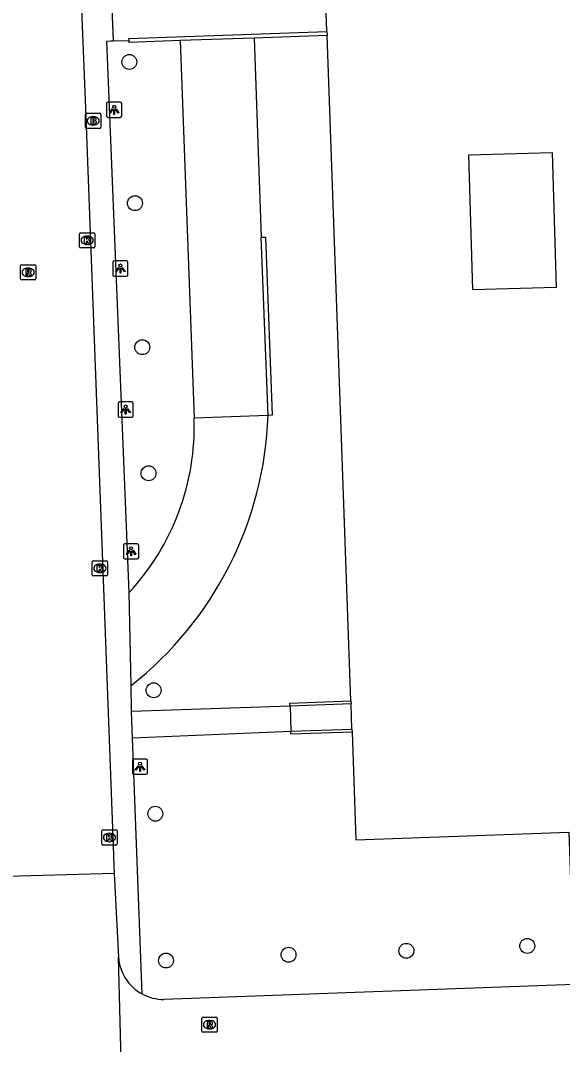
# Model space of a CAD drawing. Extents: x 160557 to 161245, y 385330 to 386505.
# Drawn here: x 160703.3 to 160738.9, y 386223.3 to 386290.6 of the extents above; entities that cross this region are included whole.
import ezdxf

# ---------------------------------------------------------------- set-up
doc = ezdxf.new("R2010")
doc.units = 0
for name, color, linetype in [('IMGEO_Boom', 7, 'Continuous'), ('IMGEO_Brandkraan', 7, 'Continuous'), ('IMGEO_Kolk', 7, 'Continuous'), ('IMGEO_Lichtpunt', 7, 'Continuous'), ('IMGEO_Muur', 7, 'Continuous'), ('IMGEO_Pand', 7, 'Continuous'), ('IMGEO_Parkeervlak_open', 7, 'Continuous'), ('IMGEO_Rijbaan_lokaal_gesloten', 7, 'Continuous'), ('IMGEO_Rijbaan_lokaal_open', 7, 'Continuous'), ('IMGEO_Rioolput', 7, 'Continuous'), ('IMGEO_Voetpad_open', 7, 'Continuous')]:
    doc.layers.add(name, color=color, linetype=linetype)

msp = doc.modelspace()

# ---------------------------------------------------------------- linework, layer by layer
at = {"layer": 'IMGEO_Boom'}
for centre in [(160710.444, 386287.857), (160710.813, 386278.579), (160711.295, 386269.119), (160711.705, 386260.835), (160712.038, 386246.58), (160712.155, 386238.471), (160736.577, 386229.788), (160712.856, 386228.829), (160720.902, 386229.207), (160728.641, 386229.466)]:
    msp.add_circle(centre, 0.489, dxfattribs=at)
at = {"layer": 'IMGEO_Brandkraan'}
for p, q in [((160707.643, 386284.488), (160708.495, 386284.488)), ((160707.568, 386283.562), (160707.568, 386284.414)), ((160708.056, 386284.268), (160708.081, 386284.268)), ((160708.569, 386284.414), (160708.569, 386283.562)), ((160708.495, 386283.488), (160707.643, 386283.488)), ((160708.079, 386283.708), (160708.054, 386283.708))]:
    msp.add_line(p, q, dxfattribs=at)
for points in [[(160707.643, 386284.488), (160708.495, 386284.488)], [(160707.568, 386283.562), (160707.568, 386284.414)], [(160707.916, 386284.188), (160707.916, 386283.788), (160708.129, 386283.788)], [(160708.147, 386284.188), (160707.916, 386284.188)], [(160708.095, 386284.107), (160708.041, 386284.107), (160708.041, 386284.031)], [(160708.041, 386284.031), (160708.094, 386284.031)], [(160708.103, 386283.955), (160708.041, 386283.955), (160708.041, 386283.874)], [(160708.041, 386283.874), (160708.103, 386283.874)], [(160708.569, 386284.414), (160708.569, 386283.562)], [(160708.495, 386283.488), (160707.643, 386283.488)]]:
    msp.add_lwpolyline(points, dxfattribs=at)
for centre, radius, start, end in [((160707.645, 386284.412), 0.0765, 91.55205, 178.44795), ((160707.645, 386284.412), 0.0765, 91.55205, 178.44795), ((160708.493, 386284.412), 0.0765, 1.55205, 88.44795), ((160708.493, 386284.412), 0.0765, 1.55205, 88.44795), ((160708.096, 386284.069), 0.0379, 267.82845, 90.93552), ((160708.104, 386283.914), 0.0404, 269.87594, 90.50774), ((160708.135, 386284.039), 0.251, 268.66757, 293.53466), ((160708.151, 386284.043), 0.145, 59.4692, 91.53667), ((160708.176, 386284.09), 0.0922, 285.51372, 58.15012), ((160708.181, 386283.898), 0.105, 301.31148, 78.98903), ((160707.645, 386283.564), 0.0765, 181.55205, 268.44795), ((160707.645, 386283.564), 0.0765, 181.55205, 268.44795), ((160708.493, 386283.564), 0.0765, 271.55205, 358.44795), ((160708.493, 386283.564), 0.0765, 271.55205, 358.44795)]:
    msp.add_arc(centre, radius, start, end, dxfattribs=at)
for centre, major_axis, ratio, start_param, end_param in [((160708.055, 386283.988), (-0.387, 0.002), 0.722429, 4.712389, 7.853982), ((160708.08, 386283.988), (-0.39, 0.002), 0.717154, 1.570796, 4.712389)]:
    msp.add_ellipse(centre, major_axis=major_axis, ratio=ratio, start_param=start_param, end_param=end_param, dxfattribs=at)
at = {"layer": 'IMGEO_Kolk'}
for p, q in [((160707.178, 386275.715), (160707.178, 386276.567)), ((160707.253, 386276.641), (160708.105, 386276.641)), ((160707.666, 386276.421), (160707.691, 386276.421)), ((160708.179, 386276.567), (160708.179, 386275.715)), ((160707.689, 386275.861), (160707.664, 386275.861)), ((160708.105, 386275.641), (160707.253, 386275.641)), ((160708.012, 386254.168), (160708.012, 386255.02)), ((160708.087, 386255.094), (160708.939, 386255.094)), ((160708.5, 386254.874), (160708.525, 386254.874)), ((160709.013, 386255.02), (160709.013, 386254.168)), ((160708.523, 386254.314), (160708.498, 386254.314)), ((160708.939, 386254.094), (160708.087, 386254.094)), ((160708.717, 386237.413), (160709.569, 386237.413)), ((160708.642, 386236.487), (160708.642, 386237.339)), ((160709.13, 386237.193), (160709.155, 386237.193)), ((160709.643, 386237.339), (160709.643, 386236.487)), ((160709.569, 386236.413), (160708.717, 386236.413)), ((160709.153, 386236.633), (160709.128, 386236.633))]:
    msp.add_line(p, q, dxfattribs=at)
for points in [[(160707.178, 386275.715), (160707.178, 386276.567)], [(160707.253, 386276.641), (160708.105, 386276.641)], [(160708.179, 386276.567), (160708.179, 386275.715)], [(160707.499, 386276.341), (160707.622, 386276.341), (160707.622, 386276.19), (160707.752, 386276.341), (160707.916, 386276.341), (160707.77, 386276.19), (160707.923, 386275.941), (160707.771, 386275.941), (160707.686, 386276.105), (160707.622, 386276.038), (160707.622, 386275.941), (160707.499, 386275.941), (160707.499, 386276.341)], [(160708.105, 386275.641), (160707.253, 386275.641)], [(160708.012, 386254.168), (160708.012, 386255.02)], [(160708.087, 386255.094), (160708.939, 386255.094)], [(160709.013, 386255.02), (160709.013, 386254.168)], [(160708.333, 386254.794), (160708.456, 386254.794), (160708.456, 386254.643), (160708.586, 386254.794), (160708.75, 386254.794), (160708.604, 386254.643), (160708.757, 386254.394), (160708.605, 386254.394), (160708.52, 386254.558), (160708.456, 386254.491), (160708.456, 386254.394), (160708.333, 386254.394), (160708.333, 386254.794)], [(160708.939, 386254.094), (160708.087, 386254.094)], [(160708.717, 386237.413), (160709.569, 386237.413)], [(160708.642, 386236.487), (160708.642, 386237.339)], [(160708.963, 386237.113), (160709.086, 386237.113), (160709.086, 386236.962), (160709.216, 386237.113), (160709.38, 386237.113), (160709.234, 386236.962), (160709.387, 386236.713), (160709.235, 386236.713), (160709.15, 386236.877), (160709.086, 386236.81), (160709.086, 386236.713), (160708.963, 386236.713), (160708.963, 386237.113)], [(160709.643, 386237.339), (160709.643, 386236.487)], [(160709.569, 386236.413), (160708.717, 386236.413)]]:
    msp.add_lwpolyline(points, dxfattribs=at)
for centre, start, end in [((160707.255, 386276.565), 91.55205, 178.44795), ((160707.255, 386276.565), 91.55205, 178.44795), ((160708.103, 386276.565), 1.55205, 88.44795), ((160708.103, 386276.565), 1.55205, 88.44795), ((160707.255, 386275.717), 181.55205, 268.44795), ((160707.255, 386275.717), 181.55205, 268.44795), ((160708.103, 386275.717), 271.55205, 358.44795), ((160708.103, 386275.717), 271.55205, 358.44795), ((160708.089, 386255.018), 91.55205, 178.44795), ((160708.089, 386255.018), 91.55205, 178.44795), ((160708.937, 386255.018), 1.55205, 88.44795), ((160708.937, 386255.018), 1.55205, 88.44795), ((160708.089, 386254.17), 181.55205, 268.44795), ((160708.089, 386254.17), 181.55205, 268.44795), ((160708.937, 386254.17), 271.55205, 358.44795), ((160708.937, 386254.17), 271.55205, 358.44795), ((160708.719, 386237.337), 91.55205, 178.44795), ((160708.719, 386237.337), 91.55205, 178.44795), ((160709.567, 386237.337), 1.55205, 88.44795), ((160709.567, 386237.337), 1.55205, 88.44795), ((160708.719, 386236.489), 181.55205, 268.44795), ((160708.719, 386236.489), 181.55205, 268.44795), ((160709.567, 386236.489), 271.55205, 358.44795), ((160709.567, 386236.489), 271.55205, 358.44795)]:
    msp.add_arc(centre, 0.0765, start, end, dxfattribs=at)
for centre, major_axis, ratio, start_param, end_param in [((160707.665, 386276.141), (-0.387, 0.002), 0.722429, 4.712389, 7.853982), ((160707.69, 386276.141), (-0.39, 0.002), 0.717154, 1.570796, 4.712389), ((160708.499, 386254.594), (-0.387, 0.002), 0.722429, 4.712389, 7.853982), ((160708.524, 386254.594), (-0.39, 0.002), 0.717154, 1.570796, 4.712389), ((160709.129, 386236.913), (-0.387, 0.002), 0.722429, 4.712389, 7.853982), ((160709.154, 386236.913), (-0.39, 0.002), 0.717154, 1.570796, 4.712389)]:
    msp.add_ellipse(centre, major_axis=major_axis, ratio=ratio, start_param=start_param, end_param=end_param, dxfattribs=at)
at = {"layer": 'IMGEO_Lichtpunt'}
for p, q in [((160709.853, 386285.211), (160709.045, 386285.211)), ((160709.853, 386285.211), (160709.045, 386285.211)), ((160708.951, 386285.116), (160708.951, 386284.309)), ((160708.951, 386285.116), (160708.951, 386284.309)), ((160709.947, 386284.309), (160709.947, 386285.116)), ((160709.947, 386284.309), (160709.947, 386285.116)), ((160709.045, 386284.215), (160709.853, 386284.215)), ((160709.045, 386284.215), (160709.853, 386284.215)), ((160709.361, 386274.688), (160709.361, 386273.881)), ((160709.361, 386274.688), (160709.361, 386273.881)), ((160710.263, 386274.783), (160709.455, 386274.783)), ((160710.263, 386274.783), (160709.455, 386274.783)), ((160710.357, 386273.881), (160710.357, 386274.688)), ((160710.357, 386273.881), (160710.357, 386274.688)), ((160709.455, 386273.787), (160710.263, 386273.787)), ((160709.455, 386273.787), (160710.263, 386273.787)), ((160709.704, 386265.424), (160709.704, 386264.617)), ((160709.704, 386265.424), (160709.704, 386264.617)), ((160710.606, 386265.519), (160709.798, 386265.519)), ((160710.606, 386265.519), (160709.798, 386265.519)), ((160710.7, 386264.617), (160710.7, 386265.424)), ((160710.7, 386264.617), (160710.7, 386265.424)), ((160709.798, 386264.523), (160710.606, 386264.523)), ((160709.798, 386264.523), (160710.606, 386264.523)), ((160710.968, 386256.208), (160710.16, 386256.208)), ((160710.968, 386256.208), (160710.16, 386256.208)), ((160710.066, 386256.113), (160710.066, 386255.306)), ((160710.066, 386256.113), (160710.066, 386255.306)), ((160711.062, 386255.306), (160711.062, 386256.113)), ((160711.062, 386255.306), (160711.062, 386256.113)), ((160710.16, 386255.212), (160710.968, 386255.212)), ((160710.16, 386255.212), (160710.968, 386255.212)), ((160710.65, 386241.961), (160710.65, 386241.154)), ((160710.65, 386241.961), (160710.65, 386241.154)), ((160711.552, 386242.056), (160710.744, 386242.056)), ((160711.552, 386242.056), (160710.744, 386242.056)), ((160711.646, 386241.154), (160711.646, 386241.961)), ((160711.646, 386241.154), (160711.646, 386241.961)), ((160710.744, 386241.06), (160711.552, 386241.06)), ((160710.744, 386241.06), (160711.552, 386241.06))]:
    msp.add_line(p, q, dxfattribs=at)
for points in [[(160709.325, 386284.78), (160709.364, 386284.752), (160709.176, 386284.49), (160709.138, 386284.517), (160709.325, 386284.78)], [(160709.427, 386284.732), (160709.474, 386284.732), (160709.474, 386284.41), (160709.427, 386284.41), (160709.427, 386284.732)], [(160709.537, 386284.752), (160709.575, 386284.779), (160709.762, 386284.517), (160709.723, 386284.489), (160709.537, 386284.752)], [(160709.735, 386274.352), (160709.774, 386274.324), (160709.586, 386274.062), (160709.548, 386274.089), (160709.735, 386274.352)], [(160709.837, 386274.304), (160709.884, 386274.304), (160709.884, 386273.982), (160709.837, 386273.982), (160709.837, 386274.304)], [(160709.947, 386274.324), (160709.985, 386274.351), (160710.172, 386274.089), (160710.133, 386274.061), (160709.947, 386274.324)], [(160710.078, 386265.088), (160710.117, 386265.06), (160709.929, 386264.798), (160709.891, 386264.825), (160710.078, 386265.088)], [(160710.18, 386265.04), (160710.227, 386265.04), (160710.227, 386264.718), (160710.18, 386264.718), (160710.18, 386265.04)], [(160710.29, 386265.06), (160710.328, 386265.087), (160710.515, 386264.825), (160710.476, 386264.797), (160710.29, 386265.06)], [(160710.44, 386255.777), (160710.479, 386255.749), (160710.291, 386255.487), (160710.253, 386255.514), (160710.44, 386255.777)], [(160710.542, 386255.729), (160710.589, 386255.729), (160710.589, 386255.407), (160710.542, 386255.407), (160710.542, 386255.729)], [(160710.652, 386255.749), (160710.69, 386255.776), (160710.877, 386255.514), (160710.838, 386255.486), (160710.652, 386255.749)], [(160711.024, 386241.625), (160711.063, 386241.597), (160710.875, 386241.335), (160710.837, 386241.362), (160711.024, 386241.625)], [(160711.126, 386241.577), (160711.173, 386241.577), (160711.173, 386241.255), (160711.126, 386241.255), (160711.126, 386241.577)], [(160711.236, 386241.597), (160711.274, 386241.624), (160711.461, 386241.362), (160711.422, 386241.334), (160711.236, 386241.597)]]:
    msp.add_lwpolyline(points, dxfattribs=at)
for centre in [(160709.45, 386284.914), (160709.86, 386274.486), (160710.203, 386265.222), (160710.565, 386255.911), (160711.149, 386241.759)]:
    msp.add_circle(centre, 0.0994, dxfattribs=at)
for centre, start, end in [((160709.045, 386285.116), 90, 180), ((160709.045, 386285.116), 90, 180), ((160709.853, 386285.116), 0, 90), ((160709.853, 386285.116), 0, 90), ((160709.045, 386284.309), 180, 270), ((160709.045, 386284.309), 180, 270), ((160709.853, 386284.309), 270, 0), ((160709.853, 386284.309), 270, 360), ((160709.455, 386274.688), 90, 180), ((160709.455, 386274.688), 90, 180), ((160710.263, 386274.688), 0, 90), ((160710.263, 386274.688), 0, 90), ((160709.455, 386273.881), 180, 270), ((160709.455, 386273.881), 180, 270), ((160710.263, 386273.881), 270, 0), ((160710.263, 386273.881), 270, 360), ((160709.798, 386265.424), 90, 180), ((160709.798, 386265.424), 90, 180), ((160710.606, 386265.424), 0, 90), ((160710.606, 386265.424), 0, 90), ((160709.798, 386264.617), 180, 270), ((160709.798, 386264.617), 180, 270), ((160710.606, 386264.617), 270, 0), ((160710.606, 386264.617), 270, 360), ((160710.16, 386256.113), 90, 180), ((160710.16, 386256.113), 90, 180), ((160710.968, 386256.113), 0, 90), ((160710.968, 386256.113), 0, 90), ((160710.16, 386255.306), 180, 270), ((160710.16, 386255.306), 180, 270), ((160710.968, 386255.306), 270, 0), ((160710.968, 386255.306), 270, 360), ((160710.744, 386241.961), 90, 180), ((160710.744, 386241.961), 90, 180), ((160711.552, 386241.961), 0, 90), ((160711.552, 386241.961), 0, 90), ((160710.744, 386241.154), 180, 270), ((160710.744, 386241.154), 180, 270), ((160711.552, 386241.154), 270, 0), ((160711.552, 386241.154), 270, 360)]:
    msp.add_arc(centre, 0.0946, start, end, dxfattribs=at)
at = {"layer": 'IMGEO_Muur'}
for points in [[(160708.504, 386310.332), (160709.381, 386289.259)], [(160710.426, 386289.261), (160710.422, 386289.391), (160723.422, 386289.846)], [(160713.793, 386289.255), (160710.431, 386289.137), (160710.426, 386289.261)], [(160718.633, 386289.424), (160713.793, 386289.255)], [(160723.431, 386289.591), (160718.633, 386289.424)], [(160719.11, 386276.348), (160719.395, 386276.354), (160719.83, 386264.651), (160719.56, 386264.64)], [(160719.56, 386264.64), (160719.11, 386276.348)], [(160721, 386245.542), (160720.994, 386245.739), (160725, 386245.878)], [(160725.007, 386245.683), (160721, 386245.542)], [(160721.06, 386243.89), (160725.067, 386244.024)], [(160725.074, 386243.827), (160721.061, 386243.692), (160721.06, 386243.89)]]:
    msp.add_lwpolyline(points, dxfattribs=at)
at = {"layer": 'IMGEO_Pand'}
for points in [[(160723.422, 386289.846), (160723.196, 386296.147)], [(160723.422, 386289.846), (160723.431, 386289.591)], [(160725, 386245.878), (160723.431, 386289.591)], [(160738.476, 386273.044), (160733, 386272.886), (160732.744, 386281.752), (160738.22, 386281.91), (160738.476, 386273.044)], [(160725, 386245.878), (160725.007, 386245.683)], [(160725.067, 386244.024), (160725.007, 386245.683)], [(160725.067, 386244.024), (160725.074, 386243.827)], [(160725.074, 386243.827), (160725.328, 386236.758), (160739.313, 386237.256)]]:
    msp.add_lwpolyline(points, dxfattribs=at)
at = {"layer": 'IMGEO_Parkeervlak_open'}
for points in [[(160710.43, 386253), (160708.974, 386289.231), (160709.224, 386289.249), (160709.381, 386289.251)], [(160710.595, 386245.196), (160710.567, 386246.903)], [(160711.285, 386226.636), (160710.664, 386243.457)]]:
    msp.add_lwpolyline(points, dxfattribs=at)
at = {"layer": 'IMGEO_Rijbaan_lokaal_gesloten'}
for points in [[(160713.793, 386289.255), (160714.7, 386264.46)], [(160718.633, 386289.424), (160719.11, 386276.348)], [(160719.56, 386264.64), (160714.7, 386264.46)]]:
    msp.add_lwpolyline(points, dxfattribs=at)
at = {"layer": 'IMGEO_Rijbaan_lokaal_open'}
for points in [[(160704.57, 386363.198), (160705.993, 386323.873), (160707.567, 386284.816), (160709.4, 386235.748), (160709.406, 386235.637), (160709.46, 386234.539)], [(160710.567, 386246.903), (160710.43, 386253)], [(160739.313, 386237.256), (160739.669, 386227.252), (160712.716, 386226.271)], [(160709.46, 386234.539), (160702.422, 386234.357)], [(160709.46, 386234.539), (160709.727, 386229.046)], [(160710.062, 386216.303), (160709.727, 386229.046)]]:
    msp.add_lwpolyline(points, dxfattribs=at)
for centre, radius, start, end in [((160698.653, 386263.914), 16.056, 317.1789, 1.95028), ((160695.974, 386265.45), 23.6, 308.19542, 358.03281), ((160712.723, 386229.274), 3.005, 184.35802, 241.40514), ((160712.719, 386229.271), 3, 241.44339, 269.93836)]:
    msp.add_arc(centre, radius, start, end, dxfattribs=at)
at = {"layer": 'IMGEO_Rioolput'}
for p, q in [((160703.302, 386273.609), (160703.302, 386274.461)), ((160703.377, 386274.535), (160704.229, 386274.535)), ((160704.303, 386274.461), (160704.303, 386273.609)), ((160703.813, 386273.755), (160703.788, 386273.755)), ((160703.79, 386274.315), (160703.815, 386274.315)), ((160704.229, 386273.535), (160703.377, 386273.535)), ((160715.211, 386224.19), (160715.211, 386225.042)), ((160715.286, 386225.116), (160716.138, 386225.116)), ((160715.699, 386224.896), (160715.724, 386224.896)), ((160716.212, 386225.042), (160716.212, 386224.19)), ((160716.138, 386224.116), (160715.286, 386224.116)), ((160715.722, 386224.336), (160715.697, 386224.336))]:
    msp.add_line(p, q, dxfattribs=at)
for points in [[(160703.302, 386273.609), (160703.302, 386274.461)], [(160703.377, 386274.535), (160704.229, 386274.535)], [(160704.303, 386274.461), (160704.303, 386273.609)], [(160703.891, 386274.233), (160703.639, 386274.235), (160703.639, 386273.835)], [(160703.639, 386273.835), (160703.763, 386273.835), (160703.763, 386273.997), (160703.774, 386273.997)], [(160703.817, 386274.154), (160703.763, 386274.154), (160703.763, 386274.073)], [(160703.763, 386274.073), (160703.815, 386274.073)], [(160703.821, 386273.968), (160703.892, 386273.835), (160704.032, 386273.835), (160703.967, 386273.961)], [(160704.229, 386273.535), (160703.377, 386273.535)], [(160715.211, 386224.19), (160715.211, 386225.042)], [(160715.286, 386225.116), (160716.138, 386225.116)], [(160715.8, 386224.814), (160715.548, 386224.816), (160715.548, 386224.416)], [(160715.548, 386224.416), (160715.672, 386224.416), (160715.672, 386224.578), (160715.683, 386224.578)], [(160715.726, 386224.735), (160715.672, 386224.735), (160715.672, 386224.654)], [(160715.672, 386224.654), (160715.724, 386224.654)], [(160716.212, 386225.042), (160716.212, 386224.19)], [(160716.138, 386224.116), (160715.286, 386224.116)], [(160715.73, 386224.549), (160715.801, 386224.416), (160715.941, 386224.416), (160715.876, 386224.542)]]:
    msp.add_lwpolyline(points, dxfattribs=at)
for centre, radius, start, end in [((160703.379, 386274.459), 0.0765, 91.55205, 178.44795), ((160703.379, 386274.459), 0.0765, 91.55205, 178.44795), ((160704.227, 386274.459), 0.0765, 1.55205, 88.44795), ((160704.227, 386274.459), 0.0765, 1.55205, 88.44795), ((160703.773, 386273.944), 0.0533, 26.02933, 88.69889), ((160703.799, 386274.262), 0.19, 274.7715, 282.96867), ((160703.823, 386274.058), 0.0964, 77.00612, 93.18647), ((160703.837, 386274.115), 0.0378, 276.66336, 79.67722), ((160703.89, 386274.123), 0.109, 350.36119, 89.41601), ((160703.888, 386274.123), 0.112, 277.58423, 350.98172), ((160703.872, 386273.908), 0.108, 29.51342, 73.79051), ((160703.379, 386273.611), 0.0765, 181.55205, 268.44795), ((160703.379, 386273.611), 0.0765, 181.55205, 268.44795), ((160704.227, 386273.611), 0.0765, 271.55205, 358.44795), ((160704.227, 386273.611), 0.0765, 271.55205, 358.44795), ((160715.288, 386225.04), 0.0765, 91.55205, 178.44795), ((160715.288, 386225.04), 0.0765, 91.55205, 178.44795), ((160715.682, 386224.525), 0.0533, 26.02933, 88.69889), ((160715.708, 386224.843), 0.19, 274.7715, 282.96867), ((160715.732, 386224.639), 0.0964, 77.00612, 93.18647), ((160715.746, 386224.696), 0.0378, 276.66336, 79.67722), ((160715.799, 386224.704), 0.109, 350.36119, 89.41601), ((160715.797, 386224.704), 0.112, 277.58423, 350.98172), ((160715.781, 386224.489), 0.108, 29.51342, 73.79051), ((160716.136, 386225.04), 0.0765, 1.55205, 88.44795), ((160716.136, 386225.04), 0.0765, 1.55205, 88.44795), ((160715.288, 386224.192), 0.0765, 181.55205, 268.44795), ((160715.288, 386224.192), 0.0765, 181.55205, 268.44795), ((160716.136, 386224.192), 0.0765, 271.55205, 358.44795), ((160716.136, 386224.192), 0.0765, 271.55205, 358.44795)]:
    msp.add_arc(centre, radius, start, end, dxfattribs=at)
for centre, major_axis, ratio, start_param, end_param in [((160703.789, 386274.035), (-0.387, 0.002), 0.722429, 4.712389, 7.853982), ((160703.814, 386274.035), (-0.39, 0.002), 0.717154, 1.570796, 4.712389), ((160715.698, 386224.616), (-0.387, 0.002), 0.722429, 4.712389, 7.853982), ((160715.723, 386224.616), (-0.39, 0.002), 0.717154, 1.570796, 4.712389)]:
    msp.add_ellipse(centre, major_axis=major_axis, ratio=ratio, start_param=start_param, end_param=end_param, dxfattribs=at)
at = {"layer": 'IMGEO_Voetpad_open'}
for points in [[(160708.289, 386315.504), (160708.504, 386310.332), (160709.381, 386289.251)], [(160709.381, 386289.251), (160710.426, 386289.261)], [(160721, 386245.542), (160710.595, 386245.196)], [(160721, 386245.542), (160721.06, 386243.89)], [(160710.664, 386243.457), (160710.595, 386245.196)], [(160710.664, 386243.457), (160721.06, 386243.89)]]:
    msp.add_lwpolyline(points, dxfattribs=at)

doc.saveas('drawing.dxf')
